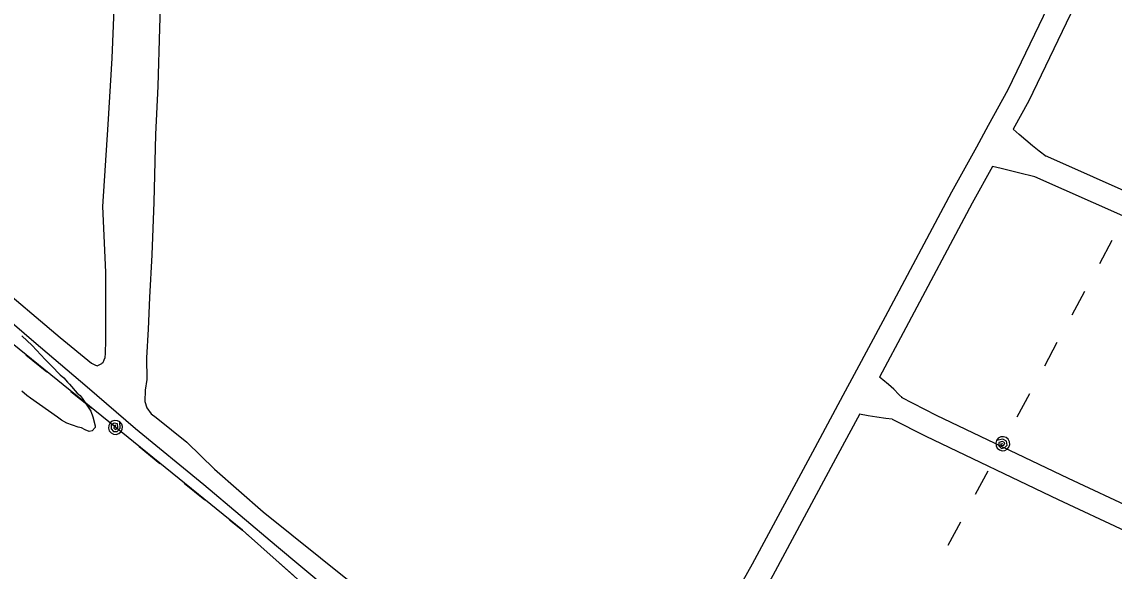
# Model space of a CAD drawing. Extents: x 3683402 to 3721514, y 487807 to 513565.
# Drawn here: x 3705547 to 3706941, y 498016 to 498717 of the extents above; entities that cross this region are included whole.
import ezdxf

# ---------------------------------------------------------------- set-up
doc = ezdxf.new("R2010")
doc.units = 0
for name, color, linetype in [('V-ROAD-CNTR', 7, 'Continuous'), ('V-SITE-VEGE', 7, 'Continuous'), ('V-TOPO-SHOR', 7, 'Continuous'), ('V-UTIL-LINE', 7, 'Continuous')]:
    doc.layers.add(name, color=color, linetype=linetype)

msp = doc.modelspace()

# ---------------------------------------------------------------- linework, layer by layer
at = {"layer": 'V-ROAD-CNTR'}
for points in [[(3706909.9, 498852.3), (3706884.5, 498794.8), (3706805.6, 498630.2), (3706780.5, 498584.7), (3706765.4, 498557.3), (3706733.8, 498500), (3706649, 498340.9), (3706609.4, 498267.1), (3706595.1, 498240.4), (3706559.3, 498173.7), (3706479.3, 498025.2), (3706435.6, 497946.9)], [(3706938.7, 498843.4), (3706911.8, 498782.2), (3706832.2, 498616.5), (3706812.4, 498580.3)], [(3706854.3, 498545.4), (3706845.5, 498552.2), (3706836.9, 498559.1), (3706828.5, 498566.1), (3706820.2, 498573.3), (3706812.4, 498580.4)], [(3707039.2, 498463.9), (3706852.9, 498546.5)], [(3706786.2, 498532.8), (3706760.2, 498485.7), (3706675.4, 498326.8), (3706641.7, 498263.9)], [(3707027, 498436.5), (3706840.2, 498519.3), (3706819.3, 498524.5), (3706797.1, 498530), (3706786.1, 498532.7)], [(3706671.4, 498237.2), (3706666.6, 498241.9), (3706659.9, 498248.3), (3706653.1, 498254.5), (3706646.1, 498260.5), (3706641.8, 498264)], [(3706669.3, 498238.3), (3706714, 498215.4), (3706882.4, 498134.9), (3707053.7, 498055)], [(3706616.6, 498217.1), (3706585.8, 498159.5), (3706505.6, 498010.8), (3706461.8, 497932.3)], [(3706658.1, 498210.3), (3706649.7, 498211.2), (3706638.5, 498212.7), (3706627.4, 498214.4), (3706616.3, 498216.4), (3706616.3, 498216.4)], [(3706658.1, 498210.3), (3706700.7, 498188.5), (3706869.6, 498107.7), (3707041, 498027.8)]]:
    msp.add_lwpolyline(points, dxfattribs=at)
at = {"layer": 'V-SITE-VEGE'}
msp.add_lwpolyline([(3705547.1, 498316.4), (3705560.3, 498304.4), (3705577, 498286.4), (3705585.1, 498278.4), (3705596.2, 498266.9), (3705600.7, 498262.9), (3705605.3, 498257.4), (3705607.8, 498254.9), (3705618, 498243.4), (3705621.5, 498240.4), (3705624, 498236.9), (3705635.2, 498220.4), (3705637.7, 498213.4), (3705640.8, 498201.8), (3705640.8, 498199.8), (3705636.8, 498195.3), (3705633.3, 498194.7), (3705627.8, 498196.7), (3705623.3, 498199.2), (3705619.2, 498200.2), (3705604.6, 498205.1), (3705597.6, 498209.1), (3705592.5, 498212.6), (3705558.2, 498237), (3705553.6, 498240.5), (3705547.1, 498246)], dxfattribs=at)
at = {"layer": 'V-TOPO-SHOR'}
for points in [[(3705725.5, 498788.6), (3705722.9, 498708.9), (3705720.6, 498635.1), (3705717.8, 498573.3), (3705715.5, 498486.9), (3705712.9, 498419.8), (3705710.2, 498365.4), (3705708.2, 498325), (3705706.3, 498288.6), (3705706.5, 498260.7), (3705704.5, 498247.1), (3705704.1, 498232.8), (3705706.7, 498224.8), (3705712.3, 498217.2), (3705718.8, 498212.2), (3705757.7, 498180.8), (3705793.1, 498146.3), (3705855.2, 498092), (3705964.8, 498003.9)], [(3705665.3, 498754.8), (3705661.9, 498670.7), (3705656.8, 498586.1), (3705650.3, 498481.6), (3705654, 498397.8), (3705653.9, 498310.7), (3705653.7, 498294.3), (3705653.1, 498288.3), (3705652, 498285.5), (3705650.4, 498282.1), (3705649.4, 498281.4)], [(3705478.6, 498381.3), (3705562.4, 498309.2), (3705630.7, 498251.5), (3705692.1, 498198.2), (3705779.4, 498127), (3705872.3, 498048.8), (3705937, 497994.8), (3705961.5, 497974.1), (3706007.6, 497935.3), (3706097.7, 497860.7), (3706191.7, 497782), (3706274, 497714.7), (3706347.8, 497654.5), (3706394.2, 497615.2), (3706451.8, 497569.4), (3706461.3, 497561), (3706466.9, 497556.6), (3706471.7, 497553.9), (3706472.9, 497553.7), (3706475.2, 497554.1), (3706476.8, 497554.8), (3706477.7, 497555.5), (3706478.9, 497556.7), (3706481.2, 497558.1)], [(3705509.5, 498387.5), (3705596.2, 498314.5), (3705636.1, 498281.5), (3705640.5, 498279.5)], [(3705640.5, 498279.5), (3705643.3, 498278.3), (3705649.4, 498281.4)]]:
    msp.add_lwpolyline(points, dxfattribs=at)
at = {"layer": 'V-UTIL-LINE'}
for points in [[(3706129.3, 497801), (3705828.8, 498068.5), (3705518.6, 498319.6), (3705215.1, 498577.2), (3704915.9, 498836.9), (3704693.9, 499026.2), (3704157.4, 499474.5), (3703735.3, 499831.2), (3703393.2, 500117.5), (3703044.2, 500410.8), (3702715.6, 500698.6), (3702052.3, 501252), (3701362.7, 501837.6), (3700635.7, 502454.8), (3700242, 502777.1), (3699904.9, 503059.6), (3699655.4, 503213.4), (3699371.4, 503385.3)], [(3706922.8, 498408.7), (3706938.9, 498438.6)], [(3706887.7, 498343.5), (3706903.8, 498373.5)], [(3706852.6, 498278.4), (3706868.7, 498308.3)], [(3705552.4, 498292.2), (3705578.9, 498270.8)], [(3705609.9, 498245.6), (3705636.4, 498224.2)], [(3706817.6, 498213.2), (3706833.7, 498243.1)], [(3705666.7, 498199.7), (3705666.9, 498202.6), (3705664.9, 498201.4), (3705664.8, 498198.7), (3705667.2, 498197.1), (3705669.5, 498199.6), (3705669.1, 498204.3), (3705665, 498205.3), (3705661, 498202.5), (3705661.3, 498197.9), (3705664.1, 498194.4), (3705668.9, 498194.5), (3705672.6, 498198.6), (3705672.3, 498206.7), (3705669.2, 498208.3), (3705665.7, 498208.7), (3705662.4, 498207.6), (3705659.7, 498205.4), (3705658, 498202.3), (3705657.7, 498198.8), (3705658.8, 498195.4), (3705661, 498192.7), (3705664.1, 498191.1), (3705667.6, 498190.8), (3705671, 498191.8), (3705673.7, 498194), (3705675.3, 498197.2), (3705675.6, 498200.7), (3705674.6, 498204), (3705672.3, 498206.7)], [(3706799.1, 498178.9), (3706796.2, 498178.5), (3706797.8, 498176.8), (3706800.5, 498177.2), (3706801.6, 498179.9), (3706798.7, 498181.6), (3706794.1, 498180.4), (3706793.9, 498176.1), (3706797.4, 498172.8), (3706801.8, 498173.9), (3706804.8, 498177.2), (3706803.8, 498182), (3706799.1, 498184.9), (3706791.2, 498183.1), (3706790.1, 498179.8), (3706790.5, 498176.3), (3706792.1, 498173.2), (3706794.8, 498170.9), (3706798.2, 498169.9), (3706801.7, 498170.2), (3706804.8, 498171.9), (3706807, 498174.6), (3706808, 498177.9), (3706807.7, 498181.4), (3706806.1, 498184.5), (3706803.4, 498186.8), (3706800, 498187.8), (3706796.5, 498187.5), (3706793.4, 498185.8), (3706791.2, 498183.1)], [(3705697, 498175.2), (3705723.4, 498153.8)], [(3706764.5, 498114.6), (3706780.6, 498144.5)], [(3705754.5, 498128.6), (3705780.9, 498107.2)], [(3705812, 498082), (3705828.8, 498068.5), (3705838.1, 498060.2)], [(3706729.4, 498049.4), (3706745.5, 498079.3)], [(3705868, 498033.6), (3705893.3, 498011)]]:
    msp.add_lwpolyline(points, dxfattribs=at)

doc.saveas('drawing.dxf')
